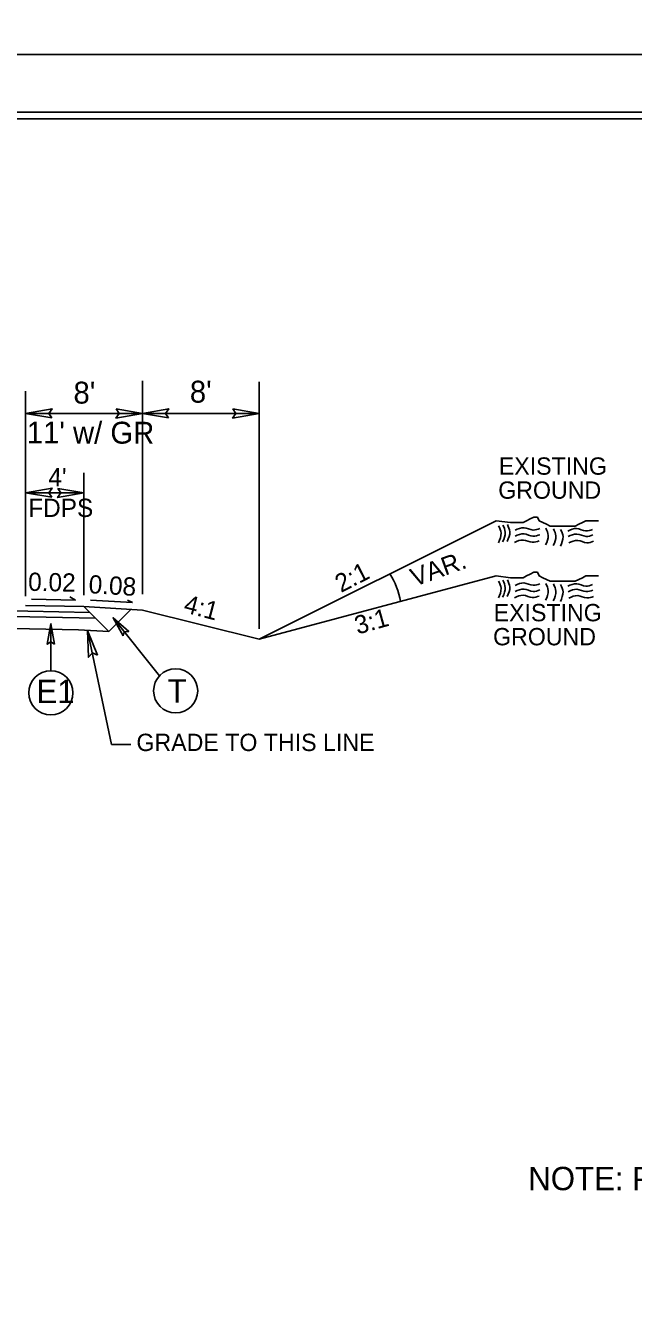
# Model space of a CAD drawing. Extents: x 573813 to 575363, y -54752 to -53123.
# Drawn here: x 574876.9 to 574924.3, y -53440.6 to -53340.7 of the extents above; entities that cross this region are included whole.
import ezdxf

# ---------------------------------------------------------------- set-up
doc = ezdxf.new("R2010")
doc.units = 0
for name, color, linetype in [('Old_Level_1', 7, 'Continuous'), ('Old_Level_11', 7, 'Continuous'), ('Old_Level_2', 7, 'Continuous'), ('Old_Level_3', 7, 'Continuous'), ('Prop Pavement Schedule Description CELL', 7, 'Continuous'), ('Sheet Cutting Line CELL', 7, 'Continuous'), ('Sheet Plot Border Inside CELL', 7, 'Continuous'), ('Sheet Plot Border Outside CELL', 7, 'Continuous'), ('Sheet Typical CELL', 7, 'Continuous'), ('Typical ID Circle CELL', 7, 'Continuous'), ('Typical Terminator CELL', 7, 'Continuous')]:
    doc.layers.add(name, color=color, linetype=linetype)

msp = doc.modelspace()

# ---------------------------------------------------------------- linework, layer by layer
at = {"layer": 'Old_Level_1'}
for p, q in [((574895.076, -53388.51), (574913.552, -53379.272)), ((574895.076, -53388.51), (574913.552, -53383.574)), ((574876.884, -53385.875), (574881.432, -53385.969)), ((574864.658, -53386.505), (574882.335, -53386.873)), ((574864.66, -53386.066), (574881.887, -53386.424)), ((574881.432, -53385.969), (574883.365, -53387.902)), ((574885.98, -53386.236), (574881.432, -53385.969)), ((574885.06, -53386.207), (574883.365, -53387.902)), ((574885.98, -53386.236), (574895.076, -53388.51)), ((574864.658, -53387.44), (574881.016, -53387.78)), ((574883.365, -53387.902), (574881.016, -53387.78))]:
    msp.add_line(p, q, dxfattribs=at)
for points in [[(574913.552, -53379.272), (574914.673, -53379.411), (574914.953, -53379.411), (574915.374, -53379.411), (574915.654, -53379.411), (574915.934, -53379.272), (574916.214, -53379.131), (574916.494, -53378.99), (574916.774, -53378.99), (574916.915, -53379.271), (574917.195, -53379.411), (574917.475, -53379.552), (574917.756, -53379.691), (574918.036, -53379.691), (574918.316, -53379.691), (574918.596, -53379.691), (574918.876, -53379.691), (574919.156, -53379.691), (574919.436, -53379.691), (574919.717, -53379.691), (574919.997, -53379.552), (574920.277, -53379.411), (574920.557, -53379.271), (574920.978, -53379.272), (574921.258, -53379.272), (574921.538, -53379.271)], [(574913.552, -53383.574), (574914.673, -53383.713), (574914.953, -53383.713), (574915.374, -53383.713), (574915.654, -53383.713), (574915.934, -53383.574), (574916.214, -53383.433), (574916.494, -53383.293), (574916.774, -53383.292), (574916.915, -53383.574), (574917.195, -53383.713), (574917.475, -53383.854), (574917.756, -53383.993), (574918.036, -53383.993), (574918.316, -53383.994), (574918.596, -53383.993), (574918.876, -53383.994), (574919.156, -53383.993), (574919.436, -53383.994), (574919.717, -53383.993), (574919.997, -53383.854), (574920.277, -53383.713), (574920.557, -53383.574), (574920.978, -53383.574), (574921.258, -53383.574), (574921.538, -53383.574)]]:
    msp.add_lwpolyline(points, dxfattribs=at)
at = {"layer": 'Old_Level_11'}
for p, q in [((574885.98, -53384.986), (574885.98, -53368.38)), ((574895.094, -53387.702), (574895.094, -53368.464)), ((574876.884, -53385.146), (574876.884, -53369.171)), ((574876.884, -53370.908), (574885.98, -53370.908)), ((574885.98, -53370.908), (574895.076, -53370.909)), ((574881.432, -53385.082), (574881.432, -53375.549)), ((574881.432, -53377.105), (574876.884, -53377.098)), ((574883.575, -53396.712), (574881.714, -53387.816)), ((574885.088, -53396.712), (574883.575, -53396.712))]:
    msp.add_line(p, q, dxfattribs=at)
for points in [[(574878.931, -53371.261), (574876.884, -53370.908), (574878.942, -53370.545), (574878.681, -53370.908)], [(574883.934, -53370.556), (574885.98, -53370.908), (574883.922, -53371.272), (574884.184, -53370.908)], [(574888.027, -53371.261), (574885.98, -53370.908), (574888.038, -53370.545), (574887.777, -53370.908)], [(574893.029, -53370.556), (574895.076, -53370.909), (574893.018, -53371.272), (574893.279, -53370.909)], [(574878.931, -53377.451), (574876.884, -53377.098), (574878.942, -53376.735), (574878.681, -53377.098)], [(574879.386, -53376.752), (574881.432, -53377.105), (574879.374, -53377.469), (574879.636, -53377.105)], [(574882.48, -53389.747), (574881.714, -53387.816), (574881.781, -53389.905), (574882.083, -53389.574)]]:
    msp.add_lwpolyline(points, close=True, dxfattribs=at)
msp.add_arc((574900.994, -53386.287), 5.147, 8.03481, 33.91244, dxfattribs=at)
at = {"layer": 'Old_Level_2'}
for p, q in [((574880.763, -53385.451), (574877.33, -53385.383)), ((574880.763, -53385.451), (574880.332, -53385.191)), ((574881.951, -53385.454), (574885.201, -53385.648)), ((574885.201, -53385.648), (574884.818, -53385.466))]:
    msp.add_line(p, q, dxfattribs=at)
for points in [[(574913.747, -53379.674), (574913.94, -53380.238), (574913.732, -53380.987)], [(574913.747, -53379.674), (574913.94, -53380.238), (574913.732, -53380.987)], [(574914.079, -53379.609), (574914.27, -53380.175), (574914.062, -53380.925)], [(574914.079, -53379.609), (574914.27, -53380.175), (574914.062, -53380.925)], [(574914.433, -53379.572), (574914.627, -53380.138), (574914.419, -53380.885)], [(574914.433, -53379.572), (574914.627, -53380.138), (574914.419, -53380.885)], [(574915.038, -53380.013), (574915.719, -53379.816), (574916.445, -53380), (574916.964, -53379.883)], [(574917.429, -53379.852), (574917.619, -53380.415), (574917.415, -53381.165)], [(574917.429, -53379.852), (574917.619, -53380.415), (574917.415, -53381.165)], [(574919.143, -53380.077), (574919.828, -53379.882), (574920.548, -53380.067), (574921.071, -53379.951)], [(574914.981, -53380.969), (574915.665, -53380.776), (574916.39, -53380.956), (574916.911, -53380.841)], [(574914.981, -53380.969), (574915.665, -53380.776), (574916.39, -53380.956), (574916.911, -53380.841)], [(574915.034, -53380.488), (574915.719, -53380.295), (574916.439, -53380.48), (574916.96, -53380.362)], [(574915.034, -53380.488), (574915.719, -53380.295), (574916.439, -53380.48), (574916.96, -53380.362)], [(574918.025, -53379.897), (574918.218, -53380.463), (574918.012, -53381.213)], [(574918.025, -53379.897), (574918.218, -53380.463), (574918.012, -53381.213)], [(574918.577, -53379.947), (574918.77, -53380.513), (574918.562, -53381.26)], [(574918.577, -53379.947), (574918.77, -53380.513), (574918.562, -53381.26)], [(574919.161, -53380.507), (574919.846, -53380.309), (574920.566, -53380.496), (574921.089, -53380.379)], [(574919.161, -53380.507), (574919.846, -53380.309), (574920.566, -53380.496), (574921.089, -53380.379)], [(574919.23, -53381.003), (574919.914, -53380.808), (574920.638, -53380.992), (574921.158, -53380.875)], [(574919.23, -53381.003), (574919.914, -53380.808), (574920.638, -53380.992), (574921.158, -53380.875)], [(574914.433, -53383.874), (574914.627, -53384.44), (574914.419, -53385.188)], [(574914.433, -53383.874), (574914.627, -53384.44), (574914.419, -53385.188)], [(574913.747, -53383.976), (574913.94, -53384.54), (574913.732, -53385.29)], [(574913.747, -53383.976), (574913.94, -53384.54), (574913.732, -53385.29)], [(574914.079, -53383.912), (574914.27, -53384.477), (574914.062, -53385.227)], [(574914.079, -53383.912), (574914.27, -53384.477), (574914.062, -53385.227)], [(574915.034, -53384.79), (574915.719, -53384.597), (574916.439, -53384.782), (574916.96, -53384.664)], [(574915.034, -53384.79), (574915.719, -53384.597), (574916.439, -53384.782), (574916.96, -53384.664)], [(574915.038, -53384.315), (574915.719, -53384.118), (574916.445, -53384.303), (574916.964, -53384.185)], [(574917.429, -53384.154), (574917.619, -53384.718), (574917.415, -53385.467)], [(574917.429, -53384.154), (574917.619, -53384.718), (574917.415, -53385.467)], [(574918.025, -53384.199), (574918.218, -53384.765), (574918.012, -53385.515)], [(574918.025, -53384.199), (574918.218, -53384.765), (574918.012, -53385.515)], [(574918.577, -53384.249), (574918.77, -53384.815), (574918.562, -53385.562)], [(574918.577, -53384.249), (574918.77, -53384.815), (574918.562, -53385.562)], [(574919.143, -53384.379), (574919.828, -53384.184), (574920.548, -53384.369), (574921.071, -53384.253)], [(574919.161, -53384.809), (574919.846, -53384.612), (574920.566, -53384.798), (574921.089, -53384.681)], [(574919.161, -53384.809), (574919.846, -53384.612), (574920.566, -53384.798), (574921.089, -53384.681)], [(574914.981, -53385.271), (574915.665, -53385.078), (574916.39, -53385.259), (574916.911, -53385.143)], [(574914.981, -53385.271), (574915.665, -53385.078), (574916.39, -53385.259), (574916.911, -53385.143)], [(574919.23, -53385.305), (574919.914, -53385.11), (574920.638, -53385.294), (574921.158, -53385.177)], [(574919.23, -53385.305), (574919.914, -53385.11), (574920.638, -53385.294), (574921.158, -53385.177)]]:
    msp.add_spline(points, degree=3, dxfattribs=at)
at = {"layer": 'Sheet Cutting Line CELL'}
for p, q in [((575006.712, -53342.952), (574669.731, -53342.952)), ((574669.731, -53342.952), (575006.712, -53342.952))]:
    msp.add_line(p, q, dxfattribs=at)
at = {"layer": 'Sheet Plot Border Inside CELL'}
msp.add_lwpolyline([(575005.811, -53347.445), (574672.332, -53347.445), (574672.332, -53558.578), (575005.811, -53558.578)], close=True, dxfattribs=at)
at = {"layer": 'Sheet Plot Border Outside CELL'}
for p, q in [((574669.731, -53342.952), (575006.712, -53342.952)), ((575006.712, -53342.952), (574669.731, -53342.952))]:
    msp.add_line(p, q, dxfattribs=at)
for points in [[(575006.712, -53122.834), (574669.731, -53122.834), (574669.731, -53342.952), (575006.712, -53342.952)], [(575006.712, -53342.952), (574669.731, -53342.952), (574669.731, -53563.07), (575006.712, -53563.07)]]:
    msp.add_lwpolyline(points, close=True, dxfattribs=at)
at = {"layer": 'Sheet Typical CELL'}
msp.add_lwpolyline([(575003.31, -53347.955), (574703.149, -53347.955), (574703.149, -53558.068), (575003.31, -53558.068)], close=True, dxfattribs=at)
at = {"layer": 'Typical ID Circle CELL'}
for p, q in [((574887.317, -53391.359), (574883.704, -53386.828)), ((574878.85, -53390.968), (574878.85, -53387.303))]:
    msp.add_line(p, q, dxfattribs=at)
for centre in [(574888.576, -53392.527), (574878.851, -53392.686)]:
    msp.add_circle(centre, 1.718, dxfattribs=at)
at = {"layer": 'Typical Terminator CELL'}
for points in [[(574884.481, -53388.242), (574883.704, -53386.828), (574884.922, -53387.902), (574884.574, -53387.919)], [(574879.124, -53388.893), (574878.85, -53387.303), (574878.567, -53388.902), (574878.85, -53388.699)]]:
    msp.add_lwpolyline(points, close=True, dxfattribs=at)

# ---------------------------------------------------------------- texts
at = {"layer": 'Old_Level_1'}
for s, height, rotation, p in [('EXISTING', 1.3498, 359.99996, (574913.766, -53375.69)), ('GROUND', 1.3498, 359.99996, (574913.721, -53377.562)), ('FDPS', 1.4208, 359.99995, (574877.086, -53378.98)), ('VAR.', 1.4208, 19.85078, (574907.197, -53384.426)), ('2:1', 1.4208, 27.08551, (574901.462, -53384.911)), ('0.08', 1.4212, 356.57937, (574881.764, -53384.915)), ('4:1', 1.4208, 345.34321, (574889.127, -53386.385)), ('EXISTING', 1.3498, 359.99996, (574913.363, -53387.108)), ('3:1', 1.4208, 15.63504, (574902.754, -53388.147)), ('GROUND', 1.3498, 359.99996, (574913.318, -53388.98)), ('NOTE: PAVE TO THE FACE OF GUARDRAIL ON ALL TYPICAL SECTIONS', 1.81916, 359.99996, (574916.059, -53431.428))]:
    msp.add_text(s, height=height, rotation=rotation, dxfattribs=at).set_placement(p)
at = {"layer": 'Old_Level_11'}
for s, height, p in [("8'", 1.7055, (574889.684, -53370.074)), ('GRADE TO THIS LINE', 1.35016, (574885.52, -53397.217))]:
    msp.add_text(s, height=height, rotation=359.99996, dxfattribs=at).set_placement(p)
at = {"layer": 'Old_Level_3'}
for s, height, rotation, p in [("8'", 1.7055, 359.83288, (574880.612, -53370.147)), ("11' w/ GR", 1.7055, 359.83288, (574876.968, -53373.248)), ("4'", 1.4208, 359.83288, (574878.652, -53376.595)), ('0.02', 1.4212, 358.85426, (574877.07, -53384.732))]:
    msp.add_text(s, height=height, rotation=rotation, dxfattribs=at).set_placement(p)
at = {"layer": 'Prop Pavement Schedule Description CELL'}
msp.add_text('E1', height=1.8192, rotation=360, dxfattribs=at).set_placement((574877.727, -53393.482))
msp.add_text('T', height=1.819, dxfattribs=at).set_placement((574887.944, -53393.437))

doc.saveas('drawing.dxf')
